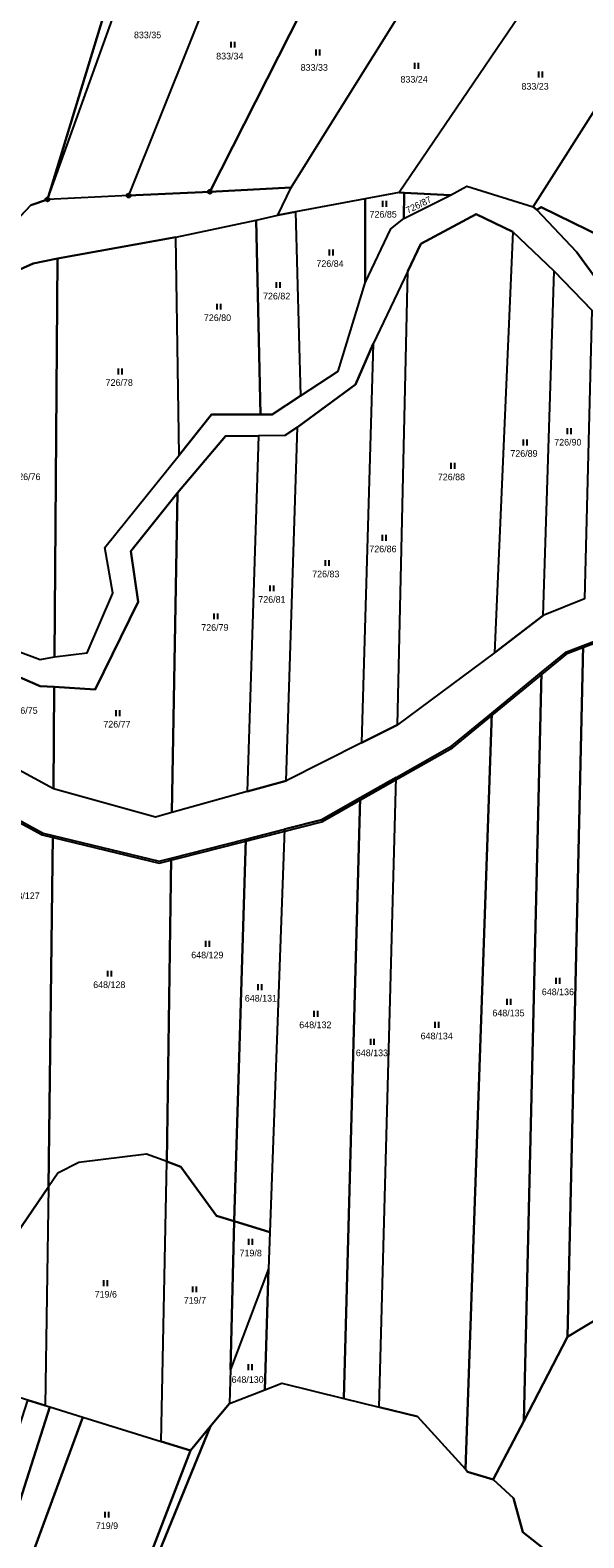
# Model space of a CAD drawing. Extents: x -654083 to -650132, y -1099819 to -1096699.
# Drawn here: x -652672 to -652530.5, y -1098817.7 to -1098432.3 of the extents above; entities that cross this region are included whole.
import ezdxf

# ---------------------------------------------------------------- set-up
doc = ezdxf.new("R2010")
doc.units = 0
for name, color, linetype in [('Geodetické body', 7, 'Continuous'), ('Obvody jako plochy', 7, 'Continuous'), ('Ostatní hranice', 7, 'Continuous'), ('Parcelní čísla', 7, 'Continuous'), ('Značky kultur', 7, 'Continuous')]:
    doc.layers.add(name, color=color, linetype=linetype)

msp = doc.modelspace()

# ---------------------------------------------------------------- linework, layer by layer
at = {"layer": 'Geodetické body'}
for centre, radius in [((-652626.03, -1098473.62), 0.5), ((-652626.03, -1098473.62), 0.001), ((-652667.54, -1098475.57), 0.5), ((-652667.54, -1098475.57), 0.001), ((-652646.8, -1098474.59), 0.5), ((-652646.8, -1098474.59), 0.001)]:
    msp.add_circle(centre, radius, dxfattribs=at)
at = {"layer": 'Obvody jako plochy'}
for points in [[(-652728.41, -1098494.29), (-652714.37, -1098485.84), (-652713.29, -1098499.17), (-652685.38, -1098491.4), (-652671.82, -1098477.02), (-652667.54, -1098475.57), (-652641.04, -1098388.64), (-652638.12, -1098389.25), (-652614.62, -1098394.13), (-652588.09, -1098398.68), (-652559.94, -1098399.93), (-652559.53, -1098399.2), (-652587.6, -1098395.75), (-652614.36, -1098392.06), (-652643.16, -1098386.92), (-652651.86, -1098415.85), (-652676.91, -1098408.12), (-652688.78, -1098404.45), (-652709.75, -1098397.98), (-652723.48, -1098441.82), (-652727.3, -1098440.63), (-652759.46, -1098430.59), (-652789.97, -1098462.34), (-652760.41, -1098507.23)], [(-652646.67, -1098417.45), (-652638.12, -1098389.25), (-652641.04, -1098388.64), (-652667.54, -1098475.57)], [(-652614.62, -1098394.13), (-652646.8, -1098474.59), (-652667.54, -1098475.57), (-652646.67, -1098417.45), (-652638.12, -1098389.25)], [(-652626.03, -1098473.62), (-652588.09, -1098398.68), (-652614.62, -1098394.13), (-652646.8, -1098474.59)], [(-652596.24, -1098458.07), (-652559.94, -1098399.93), (-652588.09, -1098398.68), (-652626.03, -1098473.62), (-652605.25, -1098472.56)], [(-652532.27, -1098406.94), (-652577.66, -1098473.77), (-652586.35, -1098475.41), (-652604.13, -1098478.76), (-652608.7, -1098479.62), (-652605.25, -1098472.56), (-652596.24, -1098458.07), (-652559.94, -1098399.93), (-652542.32, -1098403.58)], [(-652560.42, -1098472.15), (-652543.42, -1098477.5), (-652506.82, -1098419.78), (-652532.27, -1098406.94), (-652577.66, -1098473.77), (-652576.42, -1098473.9), (-652564.53, -1098474.44)], [(-652521.58, -1098487.25), (-652541.39, -1098477.54), (-652542.49, -1098478.23), (-652543.42, -1098477.5), (-652506.82, -1098419.78), (-652497.47, -1098424.65), (-652476.82, -1098433.16), (-652478.48, -1098435.08), (-652485.44, -1098443.08)], [(-652694.73, -1098502.53), (-652679.4, -1098495.58), (-652671.23, -1098491.91), (-652664.98, -1098490.67), (-652634.74, -1098485.26), (-652614.2, -1098480.89), (-652608.7, -1098479.62), (-652605.25, -1098472.56), (-652626.03, -1098473.62), (-652646.8, -1098474.59), (-652667.54, -1098475.57), (-652671.82, -1098477.02), (-652685.38, -1098491.4), (-652713.29, -1098499.17), (-652714.37, -1098485.84), (-652728.41, -1098494.29), (-652760.41, -1098507.23), (-652751.94, -1098518.37), (-652727.05, -1098512.36), (-652707.01, -1098507.59)], [(-652577.66, -1098473.77), (-652586.35, -1098475.41), (-652586.35, -1098496.92), (-652579.8, -1098483.12), (-652576.47, -1098480.45), (-652576.42, -1098473.9)], [(-652593.29, -1098519.45), (-652586.35, -1098496.92), (-652586.35, -1098475.41), (-652604.13, -1098478.76), (-652602.87, -1098525.74)], [(-652576.47, -1098480.45), (-652564.53, -1098474.44), (-652576.42, -1098473.9)], [(-652430.51, -1098503.52), (-652404.29, -1098513.75), (-652417.74, -1098510.6), (-652449.8, -1098523.41), (-652468.14, -1098523.44), (-652492.28, -1098510.63), (-652519.55, -1098506.55), (-652532.38, -1098488.94), (-652542.49, -1098478.23), (-652541.39, -1098477.54), (-652521.58, -1098487.25), (-652504.1, -1098498.73), (-652454.85, -1098495.04), (-652454.95, -1098496.23)], [(-652614.2, -1098480.89), (-652613.14, -1098530.53), (-652625.64, -1098530.58), (-652633.91, -1098540.9), (-652634.74, -1098485.26)], [(-652604.13, -1098478.76), (-652602.87, -1098525.74), (-652610.16, -1098530.52), (-652613.14, -1098530.53), (-652614.2, -1098480.89), (-652608.7, -1098479.62)], [(-652575.48, -1098493.94), (-652572.1, -1098486.95), (-652557.99, -1098479.33), (-652548.64, -1098483.87), (-652553.3, -1098591.51), (-652578.11, -1098609.85)], [(-652652.85, -1098564.54), (-652633.91, -1098540.9), (-652634.74, -1098485.26), (-652664.98, -1098490.67), (-652665.72, -1098592.51), (-652657.42, -1098591.43), (-652650.88, -1098576.21)], [(-652553.3, -1098591.51), (-652540.88, -1098581.95), (-652538.07, -1098493.95), (-652548.64, -1098483.87)], [(-652680.19, -1098589.19), (-652669.4, -1098593.19), (-652665.72, -1098592.51), (-652664.98, -1098490.67), (-652671.23, -1098491.91), (-652679.4, -1098495.58)], [(-652587.27, -1098614.44), (-652578.11, -1098609.85), (-652575.48, -1098493.94), (-652584.31, -1098512.46)], [(-652528.41, -1098503.85), (-652530.32, -1098577.7), (-652540.88, -1098581.95), (-652538.07, -1098493.95)], [(-652603.61, -1098533.78), (-652588.83, -1098522.89), (-652584.31, -1098512.46), (-652587.27, -1098614.44), (-652606.56, -1098624.17)], [(-652616.53, -1098626.95), (-652606.56, -1098624.17), (-652603.61, -1098533.78), (-652606.93, -1098535.95), (-652613.59, -1098536)], [(-652634.3, -1098550.59), (-652622.01, -1098536.07), (-652613.59, -1098536), (-652616.53, -1098626.95), (-652635.75, -1098632.32)], [(-652646.28, -1098565.52), (-652634.3, -1098550.59), (-652635.75, -1098632.32), (-652639.95, -1098633.49), (-652666, -1098626.21), (-652665.86, -1098600.2), (-652655.37, -1098600.86), (-652644.35, -1098578.4)], [(-652521.52, -1098758.36), (-652534.7, -1098766.31), (-652530.65, -1098589.56), (-652519.14, -1098585.18), (-652520.65, -1098757.47)], [(-652534.88, -1098591.17), (-652530.65, -1098589.56), (-652534.7, -1098766.31), (-652545.83, -1098787.84), (-652541.28, -1098596.42)], [(-652665.86, -1098600.2), (-652666, -1098626.21), (-652680.64, -1098618.31), (-652680.52, -1098595.22), (-652669.38, -1098599.98)], [(-652554.01, -1098606.87), (-652541.28, -1098596.42), (-652545.83, -1098787.84), (-652553.68, -1098802.81), (-652560.17, -1098800.78), (-652560.75, -1098800.14)], [(-652554.01, -1098606.87), (-652560.75, -1098800.14), (-652572.98, -1098786.65), (-652582.76, -1098784.26), (-652578.44, -1098623.33), (-652564.24, -1098615.27)], [(-652582.76, -1098784.26), (-652578.44, -1098623.33), (-652587.64, -1098628.51), (-652591.81, -1098782.05)], [(-652680.73, -1098631), (-652668.64, -1098637.55), (-652666.15, -1098638.15), (-652667.3, -1098727.98), (-652682.41, -1098750.08)], [(-652607.65, -1098778.19), (-652591.81, -1098782.05), (-652587.64, -1098628.51), (-652597.5, -1098634.13), (-652606.95, -1098636.55), (-652610.73, -1098739.52), (-652611.02, -1098748.9), (-652611.99, -1098779.86)], [(-652666.15, -1098638.15), (-652638.97, -1098644.76), (-652635.92, -1098643.98), (-652637.07, -1098721.52), (-652642.21, -1098719.59), (-652659.5, -1098721.77), (-652664.92, -1098724.5), (-652667.3, -1098727.98)], [(-652616.88, -1098639.1), (-652619.83, -1098736.76), (-652624.34, -1098735.39), (-652633.43, -1098722.88), (-652637.07, -1098721.52), (-652635.92, -1098643.98)], [(-652606.95, -1098636.55), (-652610.73, -1098739.52), (-652619.83, -1098736.76), (-652616.88, -1098639.1)], [(-652658.49, -1098786.85), (-652638.52, -1098793.03), (-652637.07, -1098721.52), (-652642.21, -1098719.59), (-652659.5, -1098721.77), (-652664.92, -1098724.5), (-652667.3, -1098727.98), (-652668.17, -1098783.86), (-652666.93, -1098784.24)], [(-652620.78, -1098774.65), (-652621, -1098783.32), (-652625.87, -1098789.16), (-652631.03, -1098795.35), (-652638.52, -1098793.03), (-652637.07, -1098721.52), (-652633.43, -1098722.88), (-652624.34, -1098735.39), (-652619.83, -1098736.76)], [(-652667.3, -1098727.98), (-652668.17, -1098783.86), (-652672.59, -1098782.5), (-652682.96, -1098779.32), (-652682.41, -1098750.08)], [(-652619.83, -1098736.76), (-652610.73, -1098739.52), (-652611.02, -1098748.9), (-652620.78, -1098774.65)], [(-652621, -1098783.32), (-652611.99, -1098779.86), (-652611.02, -1098748.9), (-652620.78, -1098774.65)], [(-652452.51, -1098893.28), (-652489.4, -1098908.18), (-652496.8, -1098910.33), (-652509.63, -1098896.65), (-652518.74, -1098863.59), (-652527.47, -1098851.14), (-652526.09, -1098839.17), (-652532.1, -1098827.19), (-652546.11, -1098816.23), (-652548.42, -1098807.57), (-652553.68, -1098802.81), (-652545.83, -1098787.84), (-652534.7, -1098766.31), (-652521.52, -1098758.36)], [(-652672.59, -1098782.5), (-652668.17, -1098783.86), (-652666.93, -1098784.24), (-652692.34, -1098863.82), (-652738.43, -1098989.85), (-652765.64, -1098981.22), (-652747.05, -1098929.85), (-652741.75, -1098915.2), (-652729.36, -1098880.96), (-652726.27, -1098888.69), (-652727.35, -1098891.85), (-652717.32, -1098890.92), (-652707.19, -1098890.16)], [(-652671.21, -1098821.36), (-652663.52, -1098824.33), (-652665.78, -1098833.44), (-652659.65, -1098835.63), (-652672.98, -1098869.94), (-652661.27, -1098874), (-652668.5, -1098892.39), (-652678.55, -1098955.41), (-652683.38, -1098975.88), (-652689.7, -1098994.29), (-652738.43, -1098989.85), (-652692.34, -1098863.82), (-652666.93, -1098784.24), (-652658.49, -1098786.85)], [(-652638.52, -1098793.03), (-652631.03, -1098795.35), (-652661.27, -1098874), (-652672.98, -1098869.94), (-652659.65, -1098835.63), (-652665.78, -1098833.44), (-652663.52, -1098824.33), (-652671.21, -1098821.36), (-652658.49, -1098786.85)], [(-652625.87, -1098789.16), (-652660.61, -1098874.25), (-652661.27, -1098874), (-652631.03, -1098795.35)]]:
    msp.add_lwpolyline(points, close=True, dxfattribs=at)
for points in [[(-652680.19, -1098589.19), (-652669.4, -1098593.19), (-652665.72, -1098592.51), (-652657.42, -1098591.43), (-652650.88, -1098576.21), (-652652.85, -1098564.54), (-652633.91, -1098540.9), (-652625.64, -1098530.58), (-652613.14, -1098530.53), (-652610.16, -1098530.52), (-652602.87, -1098525.74), (-652593.29, -1098519.45), (-652586.35, -1098496.92), (-652579.8, -1098483.12), (-652576.47, -1098480.45), (-652564.53, -1098474.44), (-652560.42, -1098472.15), (-652543.42, -1098477.5), (-652542.49, -1098478.23), (-652532.38, -1098488.94), (-652519.55, -1098506.55)], [(-652528.41, -1098503.85), (-652538.07, -1098493.95), (-652548.64, -1098483.87), (-652557.99, -1098479.33), (-652572.1, -1098486.95), (-652575.48, -1098493.94), (-652584.31, -1098512.46), (-652588.83, -1098522.89), (-652603.61, -1098533.78), (-652606.93, -1098535.95), (-652613.59, -1098536), (-652622.01, -1098536.07), (-652634.3, -1098550.59), (-652646.28, -1098565.52), (-652644.35, -1098578.4), (-652655.37, -1098600.86), (-652665.86, -1098600.2), (-652669.38, -1098599.98), (-652680.52, -1098595.22)], [(-652530.32, -1098577.7), (-652540.88, -1098581.95), (-652553.3, -1098591.51), (-652578.11, -1098609.85), (-652587.27, -1098614.44), (-652606.56, -1098624.17), (-652616.53, -1098626.95), (-652635.75, -1098632.32), (-652639.95, -1098633.49), (-652666, -1098626.21), (-652680.64, -1098618.31)], [(-652680.73, -1098631), (-652668.64, -1098637.55), (-652666.15, -1098638.15), (-652638.97, -1098644.76), (-652635.92, -1098643.98), (-652616.88, -1098639.1), (-652606.95, -1098636.55), (-652597.5, -1098634.13), (-652587.64, -1098628.51), (-652578.44, -1098623.33), (-652564.24, -1098615.27), (-652554.01, -1098606.87), (-652541.28, -1098596.42), (-652534.88, -1098591.17), (-652530.65, -1098589.56), (-652519.14, -1098585.18)], [(-652660.61, -1098874.25), (-652625.87, -1098789.16), (-652621, -1098783.32), (-652611.99, -1098779.86), (-652607.65, -1098778.19), (-652591.81, -1098782.05), (-652582.76, -1098784.26), (-652572.98, -1098786.65), (-652560.75, -1098800.14), (-652560.17, -1098800.78), (-652553.68, -1098802.81), (-652548.42, -1098807.57), (-652546.11, -1098816.23), (-652532.1, -1098827.19)]]:
    msp.add_lwpolyline(points, dxfattribs=at)
at = {"layer": 'Ostatní hranice'}
for p, q in [((-652534.6, -1098591.58), (-652517.71, -1098585.15)), ((-652564.05, -1098615.73), (-652534.6, -1098591.58)), ((-652578.1, -1098623.69), (-652564.05, -1098615.73)), ((-652597.46, -1098634.63), (-652578.1, -1098623.69)), ((-652680.98, -1098631.44), (-652668.87, -1098638)), ((-652638.99, -1098645.26), (-652597.46, -1098634.63)), ((-652668.87, -1098638), (-652638.99, -1098645.26))]:
    msp.add_line(p, q, dxfattribs=at)
at = {"layer": 'Značky kultur'}
for p, q in [((-652620.7, -1098435.27), (-652620.7, -1098436.77)), ((-652619.68, -1098436.77), (-652619.68, -1098435.27)), ((-652598.93, -1098437.27), (-652598.93, -1098438.77)), ((-652597.91, -1098438.77), (-652597.91, -1098437.27)), ((-652573.73, -1098440.69), (-652573.73, -1098442.19)), ((-652572.7, -1098442.19), (-652572.7, -1098440.69)), ((-652542.05, -1098442.91), (-652542.05, -1098444.41)), ((-652541.03, -1098444.41), (-652541.03, -1098442.91)), ((-652581.97, -1098475.95), (-652581.97, -1098477.45)), ((-652580.95, -1098477.45), (-652580.95, -1098475.95)), ((-652595.55, -1098488.39), (-652595.55, -1098489.89)), ((-652594.53, -1098489.89), (-652594.53, -1098488.39)), ((-652609.12, -1098496.7), (-652609.12, -1098498.2)), ((-652608.09, -1098498.2), (-652608.09, -1098496.7)), ((-652624.28, -1098502.24), (-652624.28, -1098503.74)), ((-652623.26, -1098503.74), (-652623.26, -1098502.24)), ((-652649.45, -1098518.79), (-652649.45, -1098520.29)), ((-652648.43, -1098520.29), (-652648.43, -1098518.79)), ((-652534.78, -1098534.04), (-652534.78, -1098535.54)), ((-652533.76, -1098535.54), (-652533.76, -1098534.04)), ((-652545.99, -1098536.93), (-652545.99, -1098538.43)), ((-652544.96, -1098538.43), (-652544.96, -1098536.93)), ((-652564.5, -1098542.92), (-652564.5, -1098544.42)), ((-652563.47, -1098544.42), (-652563.47, -1098542.92)), ((-652582.03, -1098561.32), (-652582.03, -1098562.82)), ((-652581.01, -1098562.82), (-652581.01, -1098561.32)), ((-652596.55, -1098567.74), (-652596.55, -1098569.24)), ((-652595.53, -1098569.24), (-652595.53, -1098567.74)), ((-652610.7, -1098574.24), (-652610.7, -1098575.74)), ((-652609.68, -1098575.74), (-652609.68, -1098574.24)), ((-652625.03, -1098581.4), (-652625.03, -1098582.9)), ((-652624.01, -1098582.9), (-652624.01, -1098581.4)), ((-652650.08, -1098606.12), (-652650.08, -1098607.62)), ((-652649.06, -1098607.62), (-652649.06, -1098606.12)), ((-652627.2, -1098665.12), (-652627.2, -1098666.62)), ((-652626.18, -1098666.62), (-652626.18, -1098665.12)), ((-652652.23, -1098672.73), (-652652.23, -1098674.23)), ((-652651.2, -1098674.23), (-652651.2, -1098672.73)), ((-652613.8, -1098676.18), (-652613.8, -1098677.68)), ((-652612.78, -1098677.68), (-652612.78, -1098676.18)), ((-652537.6, -1098674.54), (-652537.6, -1098676.04)), ((-652536.58, -1098676.04), (-652536.58, -1098674.54)), ((-652550.19, -1098679.95), (-652550.19, -1098681.45)), ((-652549.17, -1098681.45), (-652549.17, -1098679.95)), ((-652599.52, -1098682.98), (-652599.52, -1098684.48)), ((-652598.49, -1098684.48), (-652598.49, -1098682.98)), ((-652568.57, -1098685.81), (-652568.57, -1098687.31)), ((-652567.55, -1098687.31), (-652567.55, -1098685.81)), ((-652585.04, -1098690.14), (-652585.04, -1098691.64)), ((-652584.02, -1098691.64), (-652584.02, -1098690.14)), ((-652616.16, -1098741.3), (-652616.16, -1098742.8)), ((-652615.14, -1098742.8), (-652615.14, -1098741.3)), ((-652653.21, -1098751.84), (-652653.21, -1098753.34)), ((-652652.19, -1098753.34), (-652652.19, -1098751.84)), ((-652630.48, -1098753.42), (-652630.48, -1098754.92)), ((-652629.45, -1098754.92), (-652629.45, -1098753.42)), ((-652616.23, -1098773.32), (-652616.23, -1098774.82)), ((-652615.2, -1098774.82), (-652615.2, -1098773.32)), ((-652652.91, -1098811.02), (-652652.91, -1098812.52)), ((-652651.89, -1098812.52), (-652651.89, -1098811.02))]:
    msp.add_line(p, q, dxfattribs=at)

# ---------------------------------------------------------------- texts
at = {"layer": 'Parcelní čísla'}
for s, p in [('833/35', (-652645.44, -1098434.37)), ('833/34', (-652624.43, -1098439.79)), ('833/33', (-652602.84, -1098442.69)), ('833/24', (-652577.33, -1098445.71)), ('833/23', (-652546.42, -1098447.51)), ('726/85', (-652585.24, -1098480.21)), ('726/84', (-652598.82, -1098492.82)), ('726/82', (-652612.46, -1098501.13)), ('726/80', (-652627.58, -1098506.67)), ('726/78', (-652652.69, -1098523.23)), ('726/90', (-652538.05, -1098538.48)), ('726/89', (-652549.26, -1098541.36)), ('726/76', (-652676.27, -1098547.31)), ('726/88', (-652567.8, -1098547.35)), ('726/86', (-652585.3, -1098565.76)), ('726/83', (-652599.9, -1098572.17)), ('726/81', (-652613.66, -1098578.67)), ('726/79', (-652628.24, -1098585.83)), ('726/75', (-652677, -1098607.06)), ('726/77', (-652653.26, -1098610.56)), ('648/127', (-652677.75, -1098654.42)), ('648/129', (-652630.8, -1098669.56)), ('648/128', (-652655.86, -1098677.16)), ('648/136', (-652541.22, -1098678.98)), ('648/131', (-652617.11, -1098680.61)), ('648/132', (-652603.2, -1098687.41)), ('648/135', (-652553.85, -1098684.38)), ('648/134', (-652572.19, -1098690.25)), ('648/133', (-652588.74, -1098694.57)), ('719/8', (-652618.46, -1098745.74)), ('719/6', (-652655.48, -1098756.28)), ('719/7', (-652632.71, -1098757.85)), ('648/130', (-652620.51, -1098778.08)), ('719/9', (-652655.18, -1098815.45))]:
    msp.add_text(s, height=1.7, dxfattribs=at).set_placement(p)
msp.add_text('726/87', height=1.7, rotation=26.235, dxfattribs=at).set_placement((-652575.45, -1098479.25))

doc.saveas('drawing.dxf')
